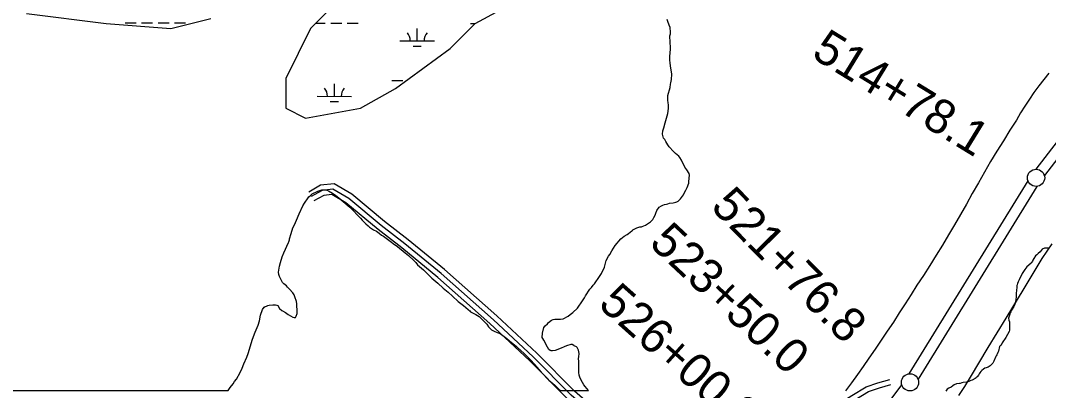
# Model space of a CAD drawing. Extents: x 3177385 to 3215275, y 903885 to 929304.
# Drawn here: x 3198896 to 3201884, y 924487 to 925563 of the extents above; entities that cross this region are included whole.
import ezdxf

# ---------------------------------------------------------------- set-up
doc = ezdxf.new("R2010")
doc.units = 0
for name, color, linetype in [('V-LEVE-TOET', 7, 'Continuous'), ('V-ROAD-CNTR', 7, 'Continuous'), ('V-SITE-VEGE', 7, 'Continuous'), ('V-SURV-IDEN', 7, 'Continuous'), ('V-SURV-LINE', 7, 'Continuous'), ('V-WETL-SWMP', 7, 'Continuous')]:
    doc.layers.add(name, color=color, linetype=linetype)

msp = doc.modelspace()

# ---------------------------------------------------------------- linework, layer by layer
at = {"layer": 'V-LEVE-TOET'}
for points in [[(3201885.1, 925410.3), (3201870.3, 925391.8), (3201855.9, 925372.9), (3201842, 925353.7), (3201828.6, 925334.2), (3201815.6, 925314.3), (3201803.1, 925294.2), (3201791, 925273.8), (3201771.9, 925243.8), (3201753, 925213.7), (3201734.4, 925183.4), (3201716.1, 925152.9), (3201698.1, 925122.3), (3201680.3, 925091.5), (3201662.8, 925060.5), (3201645.6, 925029.4), (3201628.7, 924999.2), (3201611.4, 924969.2), (3201593.8, 924939.4), (3201575.9, 924909.8), (3201557.8, 924880.3), (3201539.3, 924851), (3201520.5, 924822), (3201501.4, 924793.1), (3201484.6, 924766.2), (3201467.6, 924739.4), (3201450.5, 924712.7), (3201433.2, 924686.1), (3201415.6, 924659.7), (3201398, 924633.3), (3201380.1, 924607.1), (3201362.1, 924581), (3201345.7, 924557), (3201328.9, 924533.2), (3201311.8, 924509.7), (3201294.4, 924486.4)], [(3201623.5, 924472.1), (3201640.8, 924499.1), (3201657.7, 924526.3), (3201708.9, 924611.9), (3201760.7, 924697.2), (3201813.4, 924784.2), (3201865.9, 924871.4), (3201894.8, 924913.4)]]:
    msp.add_lwpolyline(points, dxfattribs=at)
at = {"layer": 'V-ROAD-CNTR'}
for points in [[(3201073, 924191.1), (3201031.1, 924191.9), (3200978.2, 924183.3), (3200949.4, 924189.2), (3200905, 924217.3), (3200851.6, 924260.7), (3200782, 924288.3), (3200731, 924308.6), (3200672.6, 924338.3), (3200642, 924364.2), (3200607.1, 924397.1), (3200506.5, 924484.9), (3200396.9, 924596), (3200280.9, 924703.8), (3200128.7, 924839.1), (3200022.9, 924925.5), (3199954.1, 924978.3), (3199859.1, 925057.7), (3199807.3, 925087.7), (3199768.2, 925083.8), (3199734, 925064.4)], [(3201084.2, 924175.8), (3201032.2, 924176.9), (3200977.9, 924168), (3200943.6, 924175), (3200896.2, 924205.1), (3200843.9, 924247.6), (3200776.5, 924274.3), (3200724.8, 924295), (3200664.2, 924325.7), (3200632, 924353), (3200597, 924386), (3200496.3, 924473.9), (3200386.5, 924585.2), (3200270.8, 924692.7), (3200119, 924827.7), (3200013.5, 924913.7), (3199944.8, 924966.6), (3199850.4, 925045.4), (3199803.9, 925072.3), (3199772.9, 925069.2), (3199741.4, 925051.3)], [(3200624.9, 924339.4), (3200622, 924341.8), (3200586.9, 924374.9), (3200486, 924463), (3200376, 924574.4), (3200260.7, 924681.6), (3200109.2, 924816.2), (3200004.2, 924902), (3199935.4, 924954.9), (3199841.8, 925033.1), (3199800.6, 925056.9), (3199777.5, 925054.6), (3199748.8, 925038.3)], [(3201071.9, 924191.3), (3201072.9, 924196.1), (3201110.2, 924258), (3201132.2, 924295.4), (3201139.2, 924332.7), (3201165.6, 924353.2), (3201191.5, 924365.2), (3201235.5, 924402.2), (3201279, 924450.8), (3201312.8, 924472.8), (3201354.6, 924498), (3201388.3, 924509.1), (3201423.4, 924519.5)], [(3201080.4, 924156.8), (3201087.1, 924190.6), (3201123.1, 924250.3), (3201146.5, 924290), (3201152.9, 924324.3), (3201173.5, 924340.3), (3201199.7, 924352.4), (3201246, 924391.4), (3201288.9, 924439.3), (3201320.8, 924460.1), (3201360.9, 924484.2), (3201392.8, 924494.8), (3201426.4, 924504.7)]]:
    msp.add_lwpolyline(points, dxfattribs=at)
at = {"layer": 'V-SITE-VEGE'}
for p, q in [((3200778.1, 925560.3), (3200775.3, 925565.9)), ((3200782, 925549.7), (3200778.1, 925560.3)), ((3200784.3, 925543), (3200782, 925549.7)), ((3200784.8, 925539.1), (3200784.3, 925543)), ((3200785.9, 925533), (3200784.8, 925539.1)), ((3200785.4, 925524.6), (3200785.9, 925533)), ((3200783.1, 925512.3), (3200783.7, 925516.8)), ((3200784.8, 925505.1), (3200783.1, 925512.3)), ((3200783.7, 925519), (3200785.4, 925524.6)), ((3200783.7, 925516.8), (3200783.7, 925519)), ((3200785.9, 925479.4), (3200784.8, 925505.1)), ((3200783.7, 925458.2), (3200785.9, 925479.4)), ((3200783.1, 925448.1), (3200783.7, 925458.2)), ((3200784.2, 925439.7), (3200783.1, 925448.1)), ((3200785.9, 925431.3), (3200784.2, 925439.7)), ((3200789.3, 925406.8), (3200785.9, 925431.3)), ((3200786.5, 925381.6), (3200788.1, 925391.7)), ((3200788.1, 925391.7), (3200789.3, 925406.8)), ((3200777.5, 925344.8), (3200784.2, 925368.2)), ((3200784.2, 925368.2), (3200785.3, 925378.3)), ((3200785.3, 925378.3), (3200786.5, 925381.6)), ((3200777.5, 925329.7), (3200777.5, 925344.8)), ((3200778.6, 925325.2), (3200777.5, 925329.7)), ((3200779.2, 925315.7), (3200778.6, 925325.2)), ((3200769.7, 925266), (3200777.5, 925292.8)), ((3200777.5, 925292.8), (3200779.2, 925306.8)), ((3200779.2, 925306.8), (3200779.2, 925315.7)), ((3200766.3, 925251.5), (3200769.7, 925266)), ((3200762.4, 925232.5), (3200763.5, 925242)), ((3200763.5, 925242), (3200766.3, 925251.5)), ((3200765.2, 925221.4), (3200762.4, 925232.5)), ((3200768.5, 925216.9), (3200765.2, 925221.4)), ((3200771.9, 925210.8), (3200768.5, 925216.9)), ((3200778, 925201.8), (3200771.9, 925210.8)), ((3200781.9, 925195.7), (3200778, 925201.8)), ((3200793.7, 925182.3), (3200781.9, 925195.7)), ((3200800.4, 925176.7), (3200793.7, 925182.3)), ((3200809.3, 925168.9), (3200800.4, 925176.7)), ((3200812.1, 925164.9), (3200809.3, 925168.9)), ((3200817.1, 925156.6), (3200812.1, 925164.9)), ((3200827.1, 925136.5), (3200817.1, 925156.6)), ((3200833.3, 925128.6), (3200827.1, 925136.5)), ((3200839.4, 925118.6), (3200833.3, 925128.6)), ((3200840.5, 925113), (3200839.4, 925118.6)), ((3200833.8, 925077.3), (3200838.3, 925090.1)), ((3200838.3, 925090.1), (3200838.9, 925094.6)), ((3200838.9, 925094.6), (3200840.5, 925113)), ((3199734.2, 925050.2), (3199738.7, 925054.7)), ((3199738.7, 925054.7), (3199744.3, 925058.6)), ((3199744.3, 925058.6), (3199760.5, 925067)), ((3199760.5, 925067), (3199772.2, 925070.3)), ((3199772.2, 925070.3), (3199782.8, 925070.3)), ((3199782.8, 925070.3), (3199786.7, 925069.8)), ((3199786.7, 925069.8), (3199791.7, 925068.1)), ((3199791.7, 925068.1), (3199802.9, 925060.8)), ((3199802.9, 925060.8), (3199811.8, 925055.2)), ((3199811.8, 925055.2), (3199827.5, 925042.4)), ((3200814.8, 925044.9), (3200823.2, 925056)), ((3200823.2, 925056), (3200826.6, 925062.7)), ((3200826.6, 925062.7), (3200829.9, 925070)), ((3200829.9, 925070), (3200833.8, 925077.3)), ((3199705.7, 925001.1), (3199716.3, 925024)), ((3199716.3, 925024), (3199721.4, 925031.8)), ((3199721.4, 925031.8), (3199732.5, 925047.4)), ((3199732.5, 925047.4), (3199734.2, 925050.2)), ((3199827.5, 925042.4), (3199835.3, 925036.2)), ((3199835.3, 925036.2), (3199839.8, 925032.3)), ((3199839.8, 925032.3), (3199842, 925030.1)), ((3199842, 925030.1), (3199853.2, 925020)), ((3200752.8, 925020.3), (3200759, 925024.2)), ((3200759, 925024.2), (3200763.5, 925026.5)), ((3200763.5, 925026.5), (3200767.9, 925028.1)), ((3200767.9, 925028.1), (3200774.1, 925029.3)), ((3200774.1, 925029.3), (3200778, 925030.4)), ((3200778, 925030.4), (3200783, 925031.5)), ((3200783, 925031.5), (3200793.1, 925033.2)), ((3200793.1, 925033.2), (3200801.4, 925034.8)), ((3200801.4, 925034.8), (3200804.2, 925035.9)), ((3200804.2, 925035.9), (3200808.1, 925038.2)), ((3200808.1, 925038.2), (3200814.8, 925044.9)), ((3199698.5, 924982.1), (3199705.7, 925001.1)), ((3199853.2, 925020), (3199861, 925012.2)), ((3199861, 925012.2), (3199877.2, 924994.9)), ((3199877.2, 924994.9), (3199883.9, 924988.7)), ((3200737.2, 924990.2), (3200741.1, 924997.4)), ((3200741.1, 924997.4), (3200742.8, 925002.5)), ((3200742.8, 925002.5), (3200746.1, 925010.3)), ((3200746.1, 925010.3), (3200752.8, 925020.3)), ((3199687.8, 924959.8), (3199692.3, 924968.7)), ((3199692.3, 924968.7), (3199698.5, 924982.1)), ((3199883.9, 924988.7), (3199889.4, 924982.6)), ((3199889.4, 924982.6), (3199900.1, 924971.4)), ((3199900.1, 924971.4), (3199906.2, 924966.4)), ((3199906.2, 924966.4), (3199910.7, 924962.5)), ((3200700.9, 924963.4), (3200703.1, 924964.5)), ((3200703.1, 924964.5), (3200707.6, 924965.6)), ((3200707.6, 924965.6), (3200713.2, 924967.8)), ((3200713.2, 924967.8), (3200727.1, 924977.3)), ((3200727.1, 924977.3), (3200733.8, 924984.6)), ((3200733.8, 924984.6), (3200737.2, 924990.2)), ((3199678.3, 924927.9), (3199682.8, 924944.1)), ((3199682.8, 924944.1), (3199687.8, 924959.8)), ((3199910.7, 924962.5), (3199913.5, 924959.7)), ((3199913.5, 924959.7), (3199921.8, 924954.7)), ((3199921.8, 924954.7), (3199930.8, 924950.2)), ((3199930.8, 924950.2), (3199938.6, 924944.6)), ((3199938.6, 924944.6), (3199945.3, 924939)), ((3199945.3, 924939), (3199950.9, 924936.2)), ((3199950.9, 924936.2), (3199958.7, 924930.6)), ((3200641.1, 924928.2), (3200650.6, 924936)), ((3200650.6, 924936), (3200659.6, 924941.1)), ((3200659.6, 924941.1), (3200663.5, 924943.8)), ((3200663.5, 924943.8), (3200673, 924951.7)), ((3200673, 924951.7), (3200675.2, 924952.8)), ((3200675.2, 924952.8), (3200676.3, 924953.9)), ((3200676.3, 924953.9), (3200687.5, 924960)), ((3200687.5, 924960), (3200695.9, 924962.8)), ((3200695.9, 924962.8), (3200700.9, 924963.4)), ((3199661.6, 924887.7), (3199675, 924917.3)), ((3199675, 924917.3), (3199676.1, 924919)), ((3199676.1, 924919), (3199677.8, 924925.1)), ((3199677.8, 924925.1), (3199678.3, 924927.9)), ((3199958.7, 924930.6), (3199974.9, 924918.4)), ((3199974.9, 924918.4), (3199979.3, 924914.4)), ((3199979.3, 924914.4), (3199991.6, 924905.5)), ((3199991.6, 924905.5), (3200014, 924887.6)), ((3200619.3, 924900.9), (3200624.9, 924908.7)), ((3200624.9, 924908.7), (3200641.1, 924928.2)), ((3199652.1, 924859.8), (3199657.1, 924875.4)), ((3199657.1, 924875.4), (3199661.6, 924887.7)), ((3200014, 924887.6), (3200024, 924879.8)), ((3200024, 924879.8), (3200039.6, 924865.3)), ((3200598.7, 924865.1), (3200604.8, 924877.4)), ((3200604.8, 924877.4), (3200608.7, 924883)), ((3200608.7, 924883), (3200614.9, 924893)), ((3200614.9, 924893), (3200619.3, 924900.9)), ((3201846.7, 924879.2), (3201841.2, 924871.4)), ((3201849.9, 924881.9), (3201846.7, 924879.2)), ((3201854, 924885.1), (3201849.9, 924881.9)), ((3201859.9, 924890.6), (3201854, 924885.1)), ((3201863.1, 924894.7), (3201859.9, 924890.6)), ((3201866.3, 924898.4), (3201863.1, 924894.7)), ((3201872.3, 924900.6), (3201866.3, 924898.4)), ((3201878.7, 924901.1), (3201872.3, 924900.6)), ((3201881.4, 924901.1), (3201878.7, 924901.1)), ((3201885.1, 924901.5), (3201881.4, 924901.1)), ((3199645.9, 924831.3), (3199649.3, 924848.6)), ((3199649.3, 924848.6), (3199652.1, 924859.8)), ((3200039.6, 924865.3), (3200045.2, 924859.7)), ((3200045.2, 924859.7), (3200049.7, 924853)), ((3200049.7, 924853), (3200067, 924838.5)), ((3200584.7, 924827.7), (3200593.6, 924846.1)), ((3200593.6, 924846.1), (3200598.7, 924865.1)), ((3201821.1, 924846.3), (3201817.9, 924842.7)), ((3201833.9, 924857.7), (3201821.1, 924846.3)), ((3201835.3, 924859.6), (3201833.9, 924857.7)), ((3201837.6, 924863.7), (3201835.3, 924859.6)), ((3201838.5, 924865.9), (3201837.6, 924863.7)), ((3201841.2, 924871.4), (3201838.5, 924865.9)), ((3199647, 924824.6), (3199645.9, 924831.3)), ((3199649.3, 924818.5), (3199647, 924824.6)), ((3199652.1, 924812.9), (3199649.3, 924818.5)), ((3200067, 924838.5), (3200072.6, 924833.4)), ((3200072.6, 924833.4), (3200080.4, 924825.1)), ((3200080.4, 924825.1), (3200086, 924819.5)), ((3200086, 924819.5), (3200092.1, 924813.9)), ((3200573, 924810.4), (3200584.7, 924827.7)), ((3201807.4, 924827.6), (3201799.2, 924808.9)), ((3201815.6, 924839), (3201807.4, 924827.6)), ((3201817.9, 924842.7), (3201815.6, 924839)), ((3199654.3, 924806.8), (3199652.1, 924812.9)), ((3199657.6, 924801.2), (3199654.3, 924806.8)), ((3199661.5, 924797.3), (3199657.6, 924801.2)), ((3199668.8, 924791.1), (3199661.5, 924797.3)), ((3199672.1, 924787.8), (3199668.8, 924791.1)), ((3199678.3, 924782.2), (3199672.1, 924787.8)), ((3200092.1, 924813.9), (3200108.9, 924799.4)), ((3200108.9, 924799.4), (3200125.1, 924784.3)), ((3200551.2, 924781.4), (3200555.6, 924786.4)), ((3200555.6, 924786.4), (3200560.7, 924793.1)), ((3200560.7, 924793.1), (3200564.6, 924797.6)), ((3200564.6, 924797.6), (3200570.2, 924805.9)), ((3200570.2, 924805.9), (3200573, 924810.4)), ((3201791.9, 924788.8), (3201791.4, 924776.9)), ((3201792.8, 924794.7), (3201791.9, 924792.5)), ((3201791.9, 924792.5), (3201791.9, 924788.8)), ((3201793.7, 924797.9), (3201792.8, 924794.7)), ((3201796, 924803), (3201793.7, 924797.9)), ((3201799.2, 924808.9), (3201796, 924803)), ((3199687.2, 924771), (3199678.3, 924782.2)), ((3199691.1, 924765.4), (3199687.2, 924771)), ((3199693.9, 924759.8), (3199691.1, 924765.4)), ((3199698.4, 924745.9), (3199693.9, 924759.8)), ((3200125.1, 924784.3), (3200139.6, 924773.1)), ((3200139.6, 924773.1), (3200151.3, 924761.4)), ((3200151.3, 924761.4), (3200168.1, 924745.7)), ((3200529.9, 924747.9), (3200535, 924756.8)), ((3200535, 924756.8), (3200538.3, 924762.4)), ((3200538.3, 924762.4), (3200551.2, 924781.4)), ((3201790.5, 924760.5), (3201789.6, 924750.4)), ((3201790.5, 924771.4), (3201790, 924766.4)), ((3201790, 924766.4), (3201790.5, 924762.8)), ((3201791.4, 924776.9), (3201790.5, 924771.4)), ((3201790.5, 924762.8), (3201790.5, 924760.5)), ((3199599, 924723), (3199604.6, 924729.7)), ((3199604.6, 924729.7), (3199607.4, 924731.4)), ((3199607.4, 924731.4), (3199611.3, 924732.5)), ((3199611.3, 924732.5), (3199615.2, 924734.2)), ((3199615.2, 924734.2), (3199619.1, 924735.3)), ((3199619.1, 924735.3), (3199629.1, 924736.4)), ((3199629.1, 924736.4), (3199637.5, 924736.4)), ((3199637.5, 924736.4), (3199641.4, 924735.3)), ((3199641.4, 924735.3), (3199644.2, 924734.7)), ((3199644.2, 924734.7), (3199649.2, 924725.2)), ((3199649.2, 924725.2), (3199655.4, 924720.2)), ((3199699.5, 924739.2), (3199698.4, 924745.9)), ((3199700.6, 924715.2), (3199699.5, 924739.2)), ((3200168.1, 924745.7), (3200183.7, 924734.6)), ((3200183.7, 924734.6), (3200197.1, 924722.3)), ((3200502, 924713.8), (3200514.9, 924726.6)), ((3200514.9, 924726.6), (3200529.9, 924747.9)), ((3201783.2, 924731.3), (3201776.3, 924720.8)), ((3201785.9, 924737.2), (3201783.2, 924731.3)), ((3201788.2, 924746.8), (3201785.9, 924737.2)), ((3201789.6, 924750.4), (3201788.2, 924746.8)), ((3199591.1, 924689.5), (3199593.9, 924705.7)), ((3199593.9, 924705.7), (3199599, 924723)), ((3199655.4, 924720.2), (3199657.6, 924719.1)), ((3199657.6, 924719.1), (3199666, 924713.5)), ((3199666, 924713.5), (3199673.8, 924707.9)), ((3199673.8, 924707.9), (3199687.8, 924700.1)), ((3199687.8, 924700.1), (3199691.7, 924699)), ((3199691.7, 924699), (3199695.6, 924699.5)), ((3199695.6, 924699.5), (3199697.8, 924702.9)), ((3199697.8, 924702.9), (3199700.6, 924711.2)), ((3199700.6, 924711.2), (3199700.6, 924715.2)), ((3200197.1, 924722.3), (3200198.8, 924721.2)), ((3200198.8, 924721.2), (3200202.1, 924718.4)), ((3200202.1, 924718.4), (3200204.3, 924715.6)), ((3200204.3, 924715.6), (3200220, 924707.7)), ((3200220, 924707.7), (3200229.5, 924702.2)), ((3200229.5, 924702.2), (3200236.2, 924696)), ((3200236.2, 924696), (3200245.1, 924687.1)), ((3200465.7, 924694.3), (3200473.5, 924695.4)), ((3200473.5, 924695.4), (3200488, 924703.2)), ((3200488, 924703.2), (3200494.2, 924707.7)), ((3200494.2, 924707.7), (3200502, 924713.8)), ((3201770.9, 924706.2), (3201768.1, 924697.9)), ((3201768.1, 924697.9), (3201769, 924692)), ((3201772.7, 924712.6), (3201770.9, 924706.2)), ((3201774.5, 924716.2), (3201772.7, 924712.6)), ((3201776.3, 924720.8), (3201774.5, 924716.2)), ((3199578.3, 924656.5), (3199586.7, 924677.2)), ((3199586.7, 924677.2), (3199591.1, 924689.5)), ((3200245.1, 924687.1), (3200251.2, 924680.4)), ((3200251.2, 924680.4), (3200256.8, 924672.5)), ((3200256.8, 924672.5), (3200261.3, 924667.5)), ((3200261.3, 924667.5), (3200265.2, 924663.6)), ((3200413.2, 924653.5), (3200417.7, 924670.3)), ((3200417.7, 924670.3), (3200421, 924675.3)), ((3200421, 924675.3), (3200427.7, 924681.4)), ((3200427.7, 924681.4), (3200430.5, 924684.8)), ((3200430.5, 924684.8), (3200440, 924691.5)), ((3200440, 924691.5), (3200443.9, 924693.2)), ((3200443.9, 924693.2), (3200449.5, 924694.3)), ((3200449.5, 924694.3), (3200465.7, 924694.3)), ((3201769, 924692), (3201771.3, 924687)), ((3201771.3, 924668.7), (3201770.8, 924662.3)), ((3201771.3, 924687), (3201771.3, 924668.7)), ((3199558.2, 924594.6), (3199570.5, 924635.9)), ((3199570.5, 924635.9), (3199578.3, 924656.5)), ((3200265.2, 924663.6), (3200272.5, 924659.7)), ((3200272.5, 924659.7), (3200281.9, 924655.8)), ((3200281.9, 924655.8), (3200290.3, 924653)), ((3200290.3, 924653), (3200309.9, 924637.9)), ((3200309.9, 924637.9), (3200317.7, 924631.2)), ((3200412.6, 924644.6), (3200413.2, 924651.3)), ((3200412.6, 924641.2), (3200412.6, 924644.6)), ((3200414.3, 924637.9), (3200412.6, 924641.2)), ((3200413.2, 924651.3), (3200413.2, 924653.5)), ((3200417.1, 924633.4), (3200414.3, 924637.9)), ((3201759.9, 924641.3), (3201749.8, 924625.8)), ((3201769.9, 924658.7), (3201759.9, 924641.3)), ((3201770.8, 924662.3), (3201769.9, 924658.7)), ((3200317.7, 924631.2), (3200322.2, 924627.9)), ((3200322.2, 924627.9), (3200337.8, 924615)), ((3200337.8, 924615), (3200341.1, 924611.7)), ((3200341.1, 924611.7), (3200360.1, 924594.3)), ((3200427.7, 924613.3), (3200417.1, 924633.4)), ((3200432.2, 924606.6), (3200427.7, 924613.3)), ((3200436.1, 924603.2), (3200432.2, 924606.6)), ((3200467.9, 924609.9), (3200450.6, 924603.2)), ((3200476.3, 924613.8), (3200467.9, 924609.9)), ((3200483, 924617.2), (3200476.3, 924613.8)), ((3200495.8, 924621.1), (3200483, 924617.2)), ((3200499.2, 924620.5), (3200495.8, 924621.1)), ((3200504.2, 924618.3), (3200499.2, 924620.5)), ((3200505.9, 924617.2), (3200504.2, 924618.3)), ((3200512.6, 924613.8), (3200505.9, 924617.2)), ((3200514.3, 924612.2), (3200512.6, 924613.8)), ((3200517.6, 924604.3), (3200514.3, 924612.2)), ((3201742.1, 924615.3), (3201738.9, 924601.2)), ((3201744.8, 924617.6), (3201742.1, 924615.3)), ((3201746.6, 924619.4), (3201744.8, 924617.6)), ((3201749.8, 924625.8), (3201746.6, 924619.4)), ((3199545.3, 924564.4), (3199553.7, 924584.5)), ((3199553.7, 924584.5), (3199558.2, 924594.6)), ((3200360.1, 924594.3), (3200369.6, 924585.4)), ((3200369.6, 924585.4), (3200380.8, 924574.2)), ((3200438.9, 924602.1), (3200436.1, 924603.2)), ((3200442.8, 924602.1), (3200438.9, 924602.1)), ((3200450.6, 924603.2), (3200442.8, 924602.1)), ((3200519.8, 924594.8), (3200517.6, 924604.3)), ((3200518.2, 924579.8), (3200519.3, 924585.4)), ((3200518.7, 924571.4), (3200518.2, 924579.8)), ((3200519.3, 924585.4), (3200519.8, 924594.8)), ((3201730.2, 924583.8), (3201725.6, 924572.4)), ((3201732.5, 924587.5), (3201730.2, 924583.8)), ((3201733.8, 924591.1), (3201732.5, 924587.5)), ((3201735.2, 924592.9), (3201733.8, 924591.1)), ((3201736.6, 924597.5), (3201735.2, 924592.9)), ((3201738.9, 924601.2), (3201736.6, 924597.5)), ((3199534.1, 924539.3), (3199540.8, 924552.1)), ((3199540.8, 924552.1), (3199545.3, 924564.4)), ((3200380.8, 924574.2), (3200388.6, 924565.8)), ((3200388.6, 924565.8), (3200400.3, 924551.9)), ((3200400.3, 924551.9), (3200403.1, 924548)), ((3200403.1, 924548), (3200409.8, 924540.1)), ((3200518.7, 924565.2), (3200518.7, 924571.4)), ((3200519.3, 924555.2), (3200518.7, 924565.2)), ((3200518.7, 924539), (3200519.3, 924555.2)), ((3201695, 924549.1), (3201690.5, 924545.5)), ((3201698.7, 924552.3), (3201695, 924549.1)), ((3201702.8, 924553.2), (3201698.7, 924552.3)), ((3201706.4, 924554.1), (3201702.8, 924553.2)), ((3201708.7, 924555.1), (3201706.4, 924554.1)), ((3201714.2, 924559.2), (3201708.7, 924555.1)), ((3201719.2, 924563.3), (3201714.2, 924559.2)), ((3201722, 924566.9), (3201719.2, 924563.3)), ((3201725.6, 924572.4), (3201722, 924566.9)), ((3199518.5, 924513), (3199523.5, 924519.7)), ((3199523.5, 924519.7), (3199534.1, 924539.3)), ((3200409.8, 924540.1), (3200431.6, 924517.2)), ((3200431.6, 924517.2), (3200448.9, 924502.7)), ((3200520.4, 924531.7), (3200518.7, 924539)), ((3200522.1, 924526.2), (3200520.4, 924531.7)), ((3200526, 924517.2), (3200522.1, 924526.2)), ((3200533.2, 924503.8), (3200526, 924517.2)), ((3201658.9, 924515.8), (3201654.8, 924514.4)), ((3201662.1, 924517.6), (3201658.9, 924515.8)), ((3201671.3, 924521.7), (3201662.1, 924517.6)), ((3201674, 924523.6), (3201671.3, 924521.7)), ((3201675.4, 924525.4), (3201674, 924523.6)), ((3201677.2, 924526.8), (3201675.4, 924525.4)), ((3201680.4, 924531.3), (3201677.2, 924526.8)), ((3201683.1, 924535.4), (3201680.4, 924531.3)), ((3201685, 924538.6), (3201683.1, 924535.4)), ((3201687.7, 924542.7), (3201685, 924538.6)), ((3201690.5, 924545.5), (3201687.7, 924542.7)), ((3194782.9, 924487.2), (3199500.1, 924487.2)), ((3199500.1, 924487.2), (3199505.6, 924495.7)), ((3199505.6, 924495.7), (3199514, 924506.3)), ((3199514, 924506.3), (3199518.5, 924513)), ((3200448.9, 924502.7), (3200455.6, 924496)), ((3200455.6, 924496), (3200462.3, 924490.4)), ((3200462.3, 924490.4), (3200465.5, 924487.2)), ((3200465.5, 924487.2), (3200546.8, 924487.2)), ((3200537.7, 924498.8), (3200533.2, 924503.8)), ((3200546.8, 924487.2), (3200537.7, 924498.8)), ((3201590, 924490.7), (3201585.9, 924485.2)), ((3201594.1, 924493.5), (3201590, 924490.7)), ((3201601, 924497.1), (3201594.1, 924493.5)), ((3201606, 924500.8), (3201601, 924497.1)), ((3201610.5, 924503.5), (3201606, 924500.8)), ((3201616.9, 924506.2), (3201610.5, 924503.5)), ((3201625.6, 924507.1), (3201616.9, 924506.2)), ((3201627.9, 924507.6), (3201625.6, 924507.1)), ((3201632.5, 924509), (3201627.9, 924507.6)), ((3201636.1, 924509.9), (3201632.5, 924509)), ((3201645.7, 924511.7), (3201636.1, 924509.9)), ((3201648, 924511.7), (3201645.7, 924511.7)), ((3201654.8, 924514.4), (3201648, 924511.7))]:
    msp.add_line(p, q, dxfattribs=at)
at = {"layer": 'V-SURV-LINE'}
for points in [[(3201848.4, 925130.6), (3202174.8, 925554.6)], [(3202198.6, 925536.3), (3201872.2, 925112.3)], [(3201479.4, 924535.6), (3201824.9, 925096.5)], [(3201850.4, 925080.8), (3201504.9, 924519.9)], [(3201378.1, 924396.8), (3201457.7, 924503.7)]]:
    msp.add_lwpolyline(points, dxfattribs=at)
for centre in [(3201848.1, 925105.7), (3201481.7, 924510.7)]:
    msp.add_circle(centre, 25, dxfattribs=at)
at = {"layer": 'V-WETL-SWMP'}
for p, q in [((3199200, 925556.7), (3199232, 925556.6)), ((3199248, 925556.6), (3199280, 925556.5)), ((3199296, 925556.5), (3199328, 925556.4)), ((3199344, 925556.4), (3199376, 925556.3)), ((3199754.7, 925555.4), (3199781.9, 925555.3)), ((3199797.9, 925555.3), (3199829.9, 925555.2)), ((3199845.9, 925555.2), (3199877.9, 925555.1)), ((3200049.1, 925504), (3200049.2, 925540)), ((3200203.9, 925554.4), (3200217.6, 925554.3)), ((3199999.1, 925504.1), (3200099.1, 925503.9)), ((3200037.1, 925488.6), (3200061.1, 925488.5)), ((3199975.5, 925388.7), (3200007.5, 925388.6)), ((3199808.3, 925342.7), (3199808.4, 925378.7)), ((3199758.3, 925342.8), (3199858.3, 925342.6)), ((3199796.3, 925327.3), (3199820.3, 925327.2))]:
    msp.add_line(p, q, dxfattribs=at)
for points in [[(3199898.8, 925699.5), (3199739.3, 925540), (3199666.8, 925394.9), (3199666.8, 925307.9), (3199724.8, 925278.9), (3199884.3, 925307.9), (3199985.8, 925365.9), (3200145.2, 925482), (3200217.7, 925554.5), (3200377.2, 925641.5)], [(3198913, 925583.5), (3199144.9, 925554.5), (3199333.4, 925540), (3199449.4, 925569)]]:
    msp.add_lwpolyline(points, dxfattribs=at)
for centre, start, end in [((3199993.9, 925504.6), 359.0948, 40.6385), ((3200104.4, 925504.3), 139.0948, 180.6385), ((3199753.1, 925343.3), 359.0948, 40.6385), ((3199863.5, 925343), 139.0948, 180.6385)]:
    msp.add_arc(centre, 35.2, start, end, dxfattribs=at)

# ---------------------------------------------------------------- texts
at = {"layer": 'V-SURV-IDEN'}
for s, rotation, p in [('514+78.1', 328.4958, (3201191.7, 925457.8)), ('521+76.8', 314.5375, (3200899.1, 925018.6)), ('523+50.0', 316.8433, (3200720, 924911.6)), ('526+00.2', 318.2724, (3200571.7, 924733.3))]:
    msp.add_text(s, height=100, rotation=rotation, dxfattribs=at).set_placement(p)

doc.saveas('drawing.dxf')
